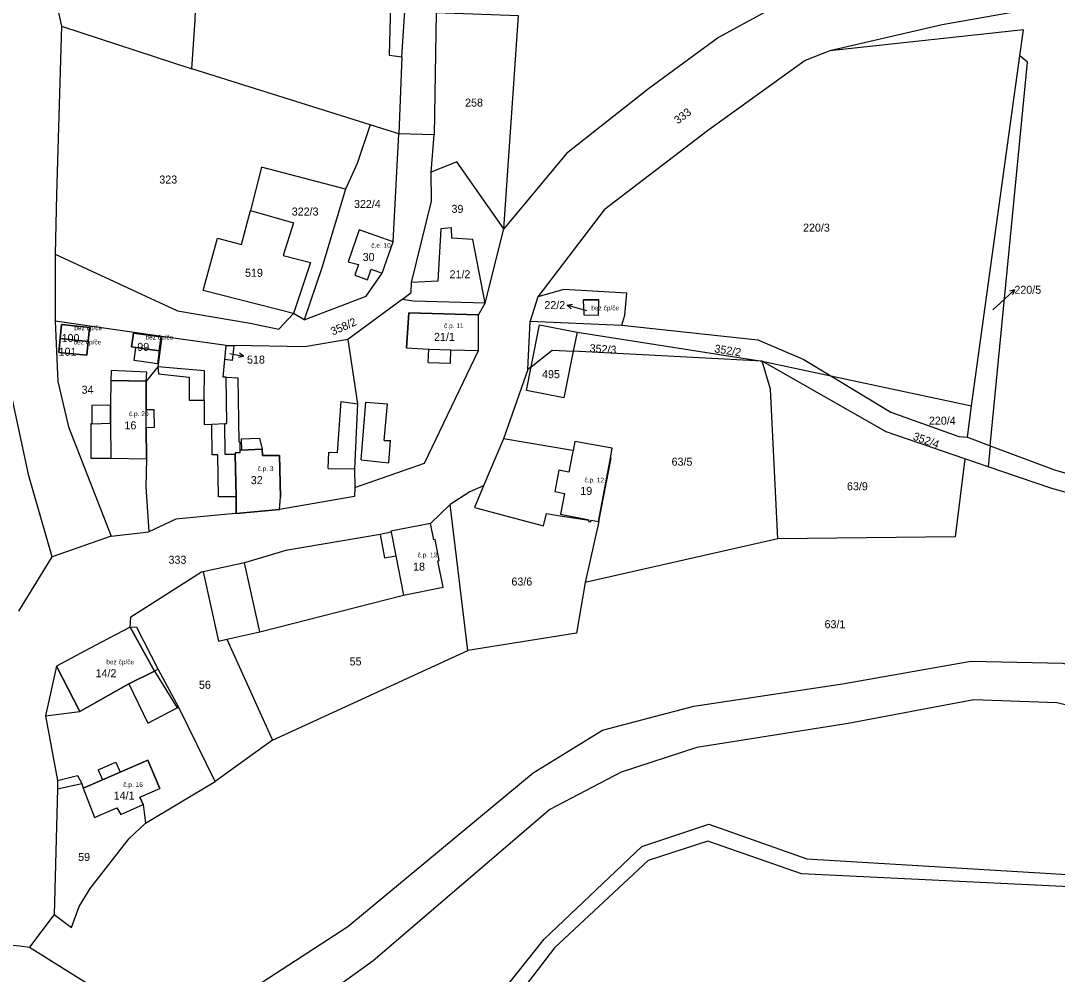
# Model space of a CAD drawing. Extents: x -887272 to -877616, y -1026687 to -1019819.
# Drawn here: x -878781.4 to -878561.2, y -1022502.6 to -1022300.1 of the extents above; entities that cross this region are included whole.
import ezdxf

# ---------------------------------------------------------------- set-up
doc = ezdxf.new("R2010")
doc.units = 0
for name, color, linetype in [('Definiční body', 7, 'Continuous'), ('Hranice parcel', 7, 'Continuous'), ('Parcelní čísla', 7, 'Continuous'), ('Polygon budovy', 7, 'Continuous'), ('Pop  PČ popisy', 7, 'Continuous'), ('Vnitřní kresba', 7, 'Continuous')]:
    doc.layers.add(name, color=color, linetype=linetype)

msp = doc.modelspace()

# ---------------------------------------------------------------- linework, layer by layer
at = {"layer": 'Hranice parcel'}
for p, q in [((-878693.21, -1022298.36), (-878693.64, -1022324.29)), ((-878772.79, -1022301.21), (-878745.08, -1022310.27)), ((-878700.45, -1022307.74), (-878701.15, -1022324.12)), ((-878579.47, -1022381.89), (-878569.16, -1022307.52)), ((-878707.2, -1022322.19), (-878745.08, -1022310.27)), ((-878701.15, -1022324.12), (-878707.2, -1022322.19)), ((-878702.35, -1022346.99), (-878701.15, -1022324.12)), ((-878693.64, -1022324.29), (-878701.15, -1022324.12)), ((-878694.27, -1022332.2), (-878693.64, -1022324.29)), ((-878682.77, -1022360.06), (-878678.8, -1022344.27)), ((-878704.66, -1022353.65), (-878702.35, -1022346.99)), ((-878774.14, -1022349.64), (-878774.16, -1022363.87)), ((-878700.4, -1022359.3), (-878711.92, -1022367.79)), ((-878671.6, -1022358.7), (-878673.23, -1022363.89)), ((-878721.25, -1022363.62), (-878723.5, -1022362.26)), ((-878751.45, -1022367.12), (-878774.16, -1022363.87)), ((-878673.72, -1022374.12), (-878673.23, -1022363.89)), ((-878673.23, -1022363.89), (-878653.77, -1022364.73)), ((-878773.06, -1022367.58), (-878767.11, -1022368.17)), ((-878737.82, -1022369.02), (-878751.45, -1022367.12)), ((-878663.25, -1022366.24), (-878664.07, -1022370.25)), ((-878663.25, -1022366.24), (-878623.93, -1022372.37)), ((-878738.07, -1022372.03), (-878737.82, -1022369.02)), ((-878737.82, -1022369.02), (-878736.18, -1022369.05)), ((-878736.18, -1022369.05), (-878736.26, -1022369.77)), ((-878623.93, -1022372.37), (-878664.07, -1022370.25)), ((-878738.41, -1022375.74), (-878738.07, -1022372.03)), ((-878623.93, -1022372.37), (-878609.33, -1022375.5)), ((-878673.72, -1022374.12), (-878678.87, -1022388.85)), ((-878672.98, -1022373.54), (-878673.72, -1022374.12)), ((-878609.33, -1022375.5), (-878579.47, -1022381.89)), ((-878580.3, -1022388.5), (-878579.47, -1022381.89)), ((-878678.87, -1022388.85), (-878683.16, -1022398.86)), ((-878655.76, -1022390.85), (-878663.73, -1022389.44)), ((-878580.3, -1022388.5), (-878575.47, -1022390.32)), ((-878575.47, -1022390.32), (-878575.9, -1022394.81)), ((-878575.9, -1022394.81), (-878580.9, -1022393.1)), ((-878735.65, -1022404.69), (-878735.69, -1022401.58)), ((-878690.21, -1022402.82), (-878694.41, -1022406.84)), ((-878686.48, -1022433.85), (-878690.21, -1022402.82)), ((-878658.6, -1022406.44), (-878661.53, -1022419.4)), ((-878762.25, -1022409.56), (-878774.74, -1022413.92)), ((-878762.25, -1022409.56), (-878754.24, -1022408.64)), ((-878620.57, -1022410.08), (-878661.53, -1022419.4)), ((-878781.84, -1022425.46), (-878774.74, -1022413.92)), ((-878737.66, -1022431.41), (-878727.94, -1022452.85)), ((-878727.94, -1022452.85), (-878686.48, -1022433.85)), ((-878727.94, -1022452.85), (-878740.13, -1022461.62)), ((-878754.97, -1022470.47), (-878740.13, -1022461.62)), ((-878773.64, -1022463.22), (-878774.32, -1022489.89)), ((-878774.32, -1022489.89), (-878779.59, -1022496.84))]:
    msp.add_line(p, q, dxfattribs=at)
for points in [[(-878796.62, -1022014.79), (-878799.81, -1022095.23), (-878802.22, -1022134.81), (-878802.77, -1022161.7), (-878801.33, -1022180.04), (-878788.12, -1022233), (-878780.08, -1022268.54), (-878772.79, -1022301.21)], [(-878745.08, -1022310.27), (-878744.37, -1022299.96), (-878742.62, -1022250.12), (-878765.12, -1022248.99), (-878768.4, -1022202.48)], [(-878694.18, -1022209.89), (-878701.22, -1022231.48), (-878703.15, -1022307.41), (-878700.45, -1022307.74)], [(-878700.45, -1022307.74), (-878697.19, -1022258.12), (-878694.18, -1022209.89)], [(-878466.42, -1022273.02), (-878507.75, -1022287.12), (-878585.67, -1022300.91), (-878609.56, -1022306.45)], [(-878589.21, -1022285.43), (-878614.84, -1022293.57), (-878633.22, -1022303.64), (-878648.06, -1022314.55), (-878665.5, -1022328.26), (-878678.8, -1022344.27)], [(-878678.8, -1022344.27), (-878675.7, -1022298.99), (-878693.21, -1022298.36)], [(-878772.79, -1022301.21), (-878773.84, -1022336.98), (-878774.14, -1022349.64)], [(-878569.16, -1022307.52), (-878568.4, -1022302), (-878609.56, -1022306.45)], [(-878609.56, -1022306.45), (-878614.79, -1022308.53), (-878635.51, -1022323.46), (-878657.51, -1022340.21), (-878671.6, -1022358.7)], [(-878575.47, -1022390.32), (-878567.58, -1022308.88), (-878569.16, -1022307.52)], [(-878707.2, -1022322.19), (-878709.98, -1022330.39), (-878712.42, -1022335.85)], [(-878678.8, -1022344.27), (-878688.78, -1022330.06), (-878694.27, -1022332.2)], [(-878712.42, -1022335.85), (-878730.27, -1022331.16), (-878732.62, -1022340.37)], [(-878698.46, -1022355.64), (-878694.2, -1022338.41), (-878694.27, -1022332.2)], [(-878712.42, -1022335.85), (-878717.5, -1022352.55), (-878721.25, -1022363.62)], [(-878723.5, -1022362.26), (-878742.72, -1022357.39), (-878739.68, -1022346.27), (-878734.53, -1022347.6), (-878732.62, -1022340.37)], [(-878732.62, -1022340.37), (-878723.52, -1022343.02), (-878725.66, -1022349.9), (-878719.9, -1022351.4), (-878723.5, -1022362.26)], [(-878702.35, -1022346.99), (-878709.57, -1022344.49), (-878711.91, -1022351.24), (-878709.69, -1022351.87), (-878710.48, -1022354.13), (-878707.77, -1022355.09), (-878706.97, -1022352.83), (-878704.66, -1022353.65)], [(-878682.77, -1022360.06), (-878685.43, -1022346.56), (-878689.88, -1022346.24), (-878689.9, -1022344.05), (-878692.19, -1022344.27), (-878692.85, -1022355.38), (-878698.46, -1022355.64)], [(-878774.14, -1022349.64), (-878748.17, -1022361.68), (-878732.67, -1022364.28), (-878726.64, -1022365.58), (-878723.5, -1022362.26)], [(-878721.25, -1022363.62), (-878708.06, -1022358.58), (-878704.66, -1022353.65)], [(-878700.4, -1022359.3), (-878698.51, -1022357.81), (-878698.46, -1022355.64)], [(-878653.77, -1022364.73), (-878653.07, -1022362.63), (-878652.68, -1022357.96), (-878666.04, -1022357.13), (-878671.6, -1022358.7)], [(-878682.77, -1022360.06), (-878698.08, -1022359.62), (-878700.4, -1022359.3)], [(-878710.46, -1022399.17), (-878695.68, -1022394.04), (-878684.22, -1022370.1), (-878684.16, -1022362.54), (-878682.77, -1022360.06)], [(-878774.16, -1022363.87), (-878773.56, -1022376.72), (-878771.27, -1022386.32), (-878762.25, -1022409.56)], [(-878773.06, -1022367.58), (-878772.81, -1022364.57), (-878766.82, -1022365.19), (-878767.11, -1022368.17)], [(-878672.98, -1022373.54), (-878671.2, -1022364.68), (-878663.25, -1022366.24)], [(-878653.77, -1022364.73), (-878624.87, -1022367.81), (-878615.19, -1022371.96), (-878609.33, -1022375.5)], [(-878767.11, -1022368.17), (-878767.41, -1022371.13), (-878773.34, -1022370.55), (-878773.06, -1022367.58)], [(-878757.35, -1022372.26), (-878756.99, -1022369.47), (-878757.92, -1022369.34), (-878757.52, -1022366.4), (-878751.61, -1022367.2), (-878752.01, -1022370.15), (-878752.39, -1022372.93), (-878757.35, -1022372.26)], [(-878751.45, -1022367.12), (-878752.35, -1022373.6), (-878754.77, -1022376.64)], [(-878711.92, -1022367.79), (-878721.1, -1022369.31), (-878736.18, -1022369.05)], [(-878711.92, -1022367.79), (-878709.9, -1022381.4), (-878710.51, -1022395.25), (-878710.46, -1022399.17)], [(-878774.74, -1022413.92), (-878779.71, -1022396.76), (-878785.9, -1022368.31)], [(-878736.26, -1022369.77), (-878736.56, -1022372.22), (-878738.07, -1022372.03)], [(-878664.07, -1022370.25), (-878666.08, -1022380.13), (-878673.99, -1022378.57), (-878672.98, -1022373.54)], [(-878620.57, -1022410.08), (-878622.18, -1022378.35), (-878623.93, -1022372.37)], [(-878580.9, -1022393.1), (-878597.59, -1022387.36), (-878623.93, -1022372.37)], [(-878754.77, -1022376.64), (-878754.67, -1022374.69), (-878762.26, -1022374.38), (-878762.32, -1022376.51), (-878762.39, -1022381.73), (-878766.33, -1022381.81), (-878766.34, -1022385.67)], [(-878738.06, -1022385.61), (-878737.65, -1022385.58), (-878737.77, -1022375.77), (-878738.41, -1022375.74)], [(-878609.33, -1022375.5), (-878596.58, -1022383.19), (-878582.14, -1022388.34), (-878580.3, -1022388.5)], [(-878766.34, -1022385.67), (-878766.59, -1022385.68), (-878766.55, -1022392.97), (-878762.28, -1022392.97), (-878754.76, -1022393.13), (-878754.89, -1022399.07), (-878754.24, -1022408.64)], [(-878735.69, -1022401.58), (-878735.69, -1022401.22), (-878735.88, -1022392.18), (-878738.02, -1022392.21), (-878738.06, -1022385.61)], [(-878663.73, -1022389.44), (-878664.11, -1022391.37), (-878664.66, -1022391.26), (-878678.87, -1022388.85)], [(-878658.6, -1022406.44), (-878655.98, -1022392.95), (-878656.15, -1022392.92), (-878655.76, -1022390.85)], [(-878575.47, -1022390.32), (-878561.81, -1022395.45), (-878519.45, -1022407.53), (-878480.63, -1022419.65)], [(-878580.9, -1022393.1), (-878582.9, -1022409.7), (-878620.57, -1022410.08)], [(-878431.64, -1022431.71), (-878476.27, -1022424.65), (-878519.53, -1022411.25), (-878562.4, -1022399.42), (-878575.9, -1022394.81)], [(-878683.16, -1022398.86), (-878686.03, -1022400.1), (-878690.21, -1022402.82)], [(-878683.16, -1022398.86), (-878685.01, -1022403.45), (-878670.39, -1022407.34), (-878669.75, -1022404.74), (-878667.29, -1022405.12), (-878660.73, -1022406.12), (-878660.79, -1022406.45)], [(-878710.46, -1022399.17), (-878710.55, -1022401.12), (-878726.45, -1022403.91), (-878735.65, -1022404.69)], [(-878735.65, -1022404.69), (-878737.39, -1022404.84), (-878748.51, -1022405.92), (-878754.24, -1022408.64)], [(-878694.41, -1022406.84), (-878702.8, -1022408.5), (-878702.76, -1022408.7), (-878705.12, -1022409.2), (-878725.11, -1022412.6), (-878733.89, -1022415.18), (-878742.68, -1022417.1)], [(-878737.66, -1022431.41), (-878730.68, -1022429.88), (-878700.15, -1022422.09), (-878691.7, -1022420.39), (-878692.82, -1022414.77), (-878692.53, -1022414.71), (-878693.41, -1022410.28), (-878693.71, -1022410.34), (-878694.41, -1022406.84)], [(-878660.79, -1022406.45), (-878660.36, -1022406.53), (-878660.28, -1022406.13)], [(-878660.28, -1022406.13), (-878658.73, -1022406.42), (-878658.6, -1022406.44)], [(-878758.2, -1022428.9), (-878758.09, -1022426.66), (-878743.07, -1022417.09), (-878742.68, -1022417.1)], [(-878742.68, -1022417.1), (-878739.45, -1022431.81), (-878737.66, -1022431.41)], [(-878661.53, -1022419.4), (-878663.38, -1022430.17), (-878686.48, -1022433.85)], [(-878758.2, -1022428.9), (-878765.76, -1022432.82), (-878773.82, -1022437.14)], [(-878752.28, -1022437.82), (-878756.8, -1022428.96), (-878758.2, -1022428.9)], [(-878779.59, -1022496.84), (-878759.93, -1022509.12), (-878743.95, -1022508.49), (-878730.15, -1022504.28), (-878711.96, -1022492.47), (-878672.55, -1022459.82), (-878657.85, -1022450.75), (-878638.42, -1022445.65), (-878606.87, -1022440.92), (-878579.56, -1022436.07), (-878560.03, -1022436.51), (-878534.07, -1022443.31), (-878452.29, -1022470.77)], [(-878773.82, -1022437.14), (-878776.19, -1022447.68), (-878773.63, -1022461.46), (-878773.64, -1022463.22)], [(-878752.28, -1022437.82), (-878753.01, -1022438.21), (-878758.51, -1022440.87), (-878768.9, -1022446.76), (-878773.82, -1022437.14)], [(-878740.13, -1022461.62), (-878747.87, -1022445.95), (-878752.28, -1022437.82)], [(-878108.11, -1022440.58), (-878152.15, -1022446.77), (-878167.86, -1022449.63), (-878217.16, -1022451.24), (-878301.33, -1022453.9), (-878333.67, -1022456.67), (-878366.21, -1022467.52), (-878407.13, -1022480.7), (-878435.64, -1022482.95), (-878455.12, -1022478.73), (-878537.04, -1022450.63), (-878561.34, -1022444.97), (-878578.99, -1022444.28), (-878605.69, -1022449.33), (-878637.81, -1022454.4), (-878653.86, -1022459.64), (-878669.06, -1022467.56), (-878706.56, -1022499.73), (-878724.15, -1022512.39), (-878736.44, -1022518.55), (-878757.9, -1022522.41)], [(-878773.64, -1022463.22), (-878768.49, -1022462.07), (-878768.18, -1022463.09), (-878765.77, -1022469.3), (-878761.06, -1022467.24), (-878760.21, -1022468.65), (-878755.46, -1022466.52), (-878754.97, -1022470.47)], [(-878774.32, -1022489.89), (-878770.65, -1022492.64), (-878769.02, -1022488.2), (-878766.68, -1022484.39), (-878758.38, -1022473.74), (-878754.97, -1022470.47)], [(-878757.9, -1022522.41), (-878743.38, -1022532.72), (-878730.23, -1022539.4), (-878709.85, -1022535.98), (-878694.32, -1022525.35), (-878670.27, -1022495.13), (-878649.48, -1022475.44), (-878635.27, -1022470.68), (-878614.41, -1022478.04), (-878543.73, -1022482.35), (-878506.92, -1022500.7), (-878475.11, -1022508.02), (-878399.08, -1022508.59), (-878373.94, -1022502.74), (-878346.19, -1022490.2), (-878334.94, -1022490.41), (-878279.22, -1022499.74), (-878220.51, -1022507.42), (-878194.43, -1022507.39), (-878145.84, -1022503.8), (-878124.82, -1022500.78)], [(-878125.35, -1022504.99), (-878146.35, -1022507.21), (-878194.02, -1022510.96), (-878220.76, -1022511.05), (-878280.27, -1022503.97), (-878335.4, -1022493.58), (-878344.86, -1022493.55), (-878371.73, -1022505.4), (-878399.1, -1022512.43), (-878475.7, -1022511.16), (-878508.77, -1022503.35), (-878545.47, -1022484.68), (-878615.6, -1022481.24), (-878635.5, -1022474.3), (-878648.14, -1022478.45), (-878668.08, -1022496.96), (-878691.68, -1022527.88), (-878708.19, -1022539.68), (-878731.2, -1022543.61), (-878748.07, -1022535.1), (-878763.51, -1022523.14)], [(-878789.71, -1022495.74), (-878787.92, -1022495.97), (-878781.61, -1022496.55), (-878779.59, -1022496.84)]]:
    msp.add_lwpolyline(points, dxfattribs=at)
at = {"layer": 'Polygon budovy'}
for points in [[(-878702.35, -1022346.99), (-878709.57, -1022344.49), (-878711.91, -1022351.24), (-878709.69, -1022351.87), (-878710.48, -1022354.13), (-878707.77, -1022355.09), (-878706.97, -1022352.83), (-878704.66, -1022353.65)], [(-878661.94, -1022359.37), (-878661.83, -1022362.54), (-878658.67, -1022362.63), (-878658.62, -1022359.35)], [(-878684.22, -1022370.1), (-878684.16, -1022362.54), (-878699.03, -1022362.08), (-878699.48, -1022369.54), (-878694.74, -1022369.8), (-878690.06, -1022369.93)], [(-878772.81, -1022364.57), (-878773.06, -1022367.58), (-878767.11, -1022368.17), (-878766.82, -1022365.19)], [(-878773.34, -1022370.55), (-878767.41, -1022371.13), (-878767.11, -1022368.17), (-878773.06, -1022367.58)], [(-878757.92, -1022369.34), (-878756.99, -1022369.47), (-878752.01, -1022370.15), (-878751.61, -1022367.2), (-878757.52, -1022366.4)], [(-878754.77, -1022386.5), (-878754.77, -1022382.62), (-878754.77, -1022376.64), (-878762.32, -1022376.51), (-878762.39, -1022381.73), (-878762.35, -1022385.53), (-878762.28, -1022392.97), (-878754.76, -1022393.13)], [(-878664.11, -1022391.37), (-878664.21, -1022391.9), (-878665.01, -1022395.96), (-878667.1, -1022395.55), (-878667.99, -1022400.08), (-878665.89, -1022400.49), (-878666.75, -1022404.86), (-878660.71, -1022406.04), (-878660.73, -1022406.12), (-878660.79, -1022406.45), (-878660.36, -1022406.53), (-878660.28, -1022406.13), (-878658.73, -1022406.42), (-878656.23, -1022393.32), (-878656.15, -1022392.92), (-878655.76, -1022390.85), (-878663.73, -1022389.44)], [(-878726.45, -1022403.91), (-878726.25, -1022401.24), (-878726.48, -1022392.42), (-878730.07, -1022392.4), (-878730.15, -1022391.08), (-878734.55, -1022391.24), (-878734.88, -1022391.25), (-878734.88, -1022391.82), (-878735.87, -1022391.84), (-878735.88, -1022392.18), (-878735.69, -1022401.22), (-878735.69, -1022401.58), (-878735.65, -1022404.69)], [(-878702.76, -1022408.7), (-878701.78, -1022413.71), (-878700.15, -1022422.09), (-878691.7, -1022420.39), (-878692.82, -1022414.77), (-878692.53, -1022414.71), (-878693.41, -1022410.28), (-878693.71, -1022410.34), (-878694.41, -1022406.84), (-878702.8, -1022408.5)], [(-878773.82, -1022437.14), (-878768.9, -1022446.76), (-878758.51, -1022440.87), (-878753.01, -1022438.21), (-878758.2, -1022428.9), (-878765.76, -1022432.82)], [(-878768.18, -1022463.09), (-878765.77, -1022469.3), (-878761.06, -1022467.24), (-878760.21, -1022468.65), (-878755.46, -1022466.52), (-878756.15, -1022465.01), (-878751.92, -1022463.1), (-878754.47, -1022457.09), (-878760.35, -1022459.64), (-878764.05, -1022461.31)]]:
    msp.add_lwpolyline(points, close=True, dxfattribs=at)
at = {"layer": 'Pop  PČ popisy'}
for p, q in [((-878574.9, -1022361.49), (-878572.53, -1022359.26)), ((-878572.53, -1022359.26), (-878570.33, -1022357.21)), ((-878570.33, -1022357.21), (-878571.41, -1022357.53)), ((-878570.33, -1022357.21), (-878570.73, -1022358.26)), ((-878665.34, -1022360.48), (-878664.24, -1022360.28)), ((-878662.46, -1022361.31), (-878665.34, -1022360.48)), ((-878665.34, -1022360.48), (-878664.52, -1022361.24)), ((-878661.18, -1022361.69), (-878662.46, -1022361.31)), ((-878737.06, -1022370.75), (-878734.11, -1022371.32)), ((-878734.11, -1022371.32), (-878735.19, -1022371.62)), ((-878734.11, -1022371.32), (-878735, -1022370.64))]:
    msp.add_line(p, q, dxfattribs=at)
at = {"layer": 'Vnitřní kresba'}
for p, q in [((-878661.94, -1022359.37), (-878658.62, -1022359.35)), ((-878658.67, -1022362.63), (-878658.62, -1022359.35)), ((-878661.94, -1022359.37), (-878661.83, -1022362.54)), ((-878699.48, -1022369.54), (-878699.03, -1022362.08)), ((-878699.03, -1022362.08), (-878684.16, -1022362.54)), ((-878661.83, -1022362.54), (-878658.67, -1022362.63)), ((-878752.01, -1022370.15), (-878756.99, -1022369.47)), ((-878699.48, -1022369.54), (-878694.74, -1022369.8)), ((-878694.86, -1022372.64), (-878694.74, -1022369.8)), ((-878694.74, -1022369.8), (-878690.06, -1022369.93)), ((-878690.14, -1022372.77), (-878690.06, -1022369.93)), ((-878690.06, -1022369.93), (-878684.22, -1022370.1)), ((-878672.98, -1022373.54), (-878668.52, -1022370.02)), ((-878668.52, -1022370.02), (-878664.07, -1022370.25)), ((-878742.44, -1022374.45), (-878752.35, -1022373.6)), ((-878752.35, -1022373.6), (-878752.2, -1022375.03)), ((-878742.45, -1022380.62), (-878742.44, -1022374.45)), ((-878694.86, -1022372.64), (-878690.14, -1022372.77)), ((-878762.32, -1022376.51), (-878754.77, -1022376.64)), ((-878754.77, -1022376.64), (-878754.77, -1022382.62)), ((-878752.2, -1022375.03), (-878745.67, -1022375.76)), ((-878745.67, -1022375.76), (-878745.66, -1022380.64)), ((-878737.77, -1022375.77), (-878735.29, -1022375.9)), ((-878735.29, -1022375.9), (-878735.1, -1022389.53)), ((-878745.66, -1022380.64), (-878742.45, -1022380.62)), ((-878742.45, -1022380.62), (-878742.45, -1022385.82)), ((-878714.17, -1022391.77), (-878713.34, -1022380.96)), ((-878713.34, -1022380.96), (-878709.9, -1022381.4)), ((-878709.09, -1022393.36), (-878708.14, -1022381.07)), ((-878708.14, -1022381.07), (-878703.55, -1022381.44)), ((-878762.35, -1022385.53), (-878762.39, -1022381.73)), ((-878754.77, -1022382.62), (-878753.15, -1022382.61)), ((-878754.77, -1022386.5), (-878754.77, -1022382.62)), ((-878753.15, -1022382.61), (-878753.13, -1022386.49)), ((-878704.25, -1022389.21), (-878703.55, -1022381.44)), ((-878766.34, -1022385.67), (-878762.35, -1022385.53)), ((-878762.35, -1022385.53), (-878762.28, -1022392.97)), ((-878742.45, -1022385.82), (-878740.84, -1022385.74)), ((-878740.84, -1022385.74), (-878738.06, -1022385.61)), ((-878740.75, -1022392.29), (-878740.84, -1022385.74)), ((-878753.13, -1022386.49), (-878754.77, -1022386.5)), ((-878754.77, -1022386.5), (-878754.76, -1022393.13)), ((-878735.1, -1022389.53), (-878734.89, -1022389.58)), ((-878734.89, -1022389.58), (-878734.88, -1022391.25)), ((-878734.63, -1022388.85), (-878730.75, -1022388.71)), ((-878734.63, -1022388.85), (-878734.55, -1022391.24)), ((-878730.75, -1022388.71), (-878730.15, -1022391.08)), ((-878704.25, -1022389.21), (-878702.89, -1022389.25)), ((-878703.26, -1022393.93), (-878702.89, -1022389.25)), ((-878739.59, -1022392.26), (-878740.75, -1022392.29)), ((-878739.45, -1022401.17), (-878739.59, -1022392.26)), ((-878735.87, -1022391.84), (-878735.88, -1022392.18)), ((-878734.88, -1022391.82), (-878735.87, -1022391.84)), ((-878734.55, -1022391.24), (-878734.88, -1022391.25)), ((-878734.88, -1022391.25), (-878734.88, -1022391.82)), ((-878734.55, -1022391.24), (-878730.15, -1022391.08)), ((-878730.15, -1022391.08), (-878730.07, -1022392.4)), ((-878730.07, -1022392.4), (-878726.48, -1022392.42)), ((-878716.15, -1022395.16), (-878716.01, -1022391.68)), ((-878716.01, -1022391.68), (-878714.17, -1022391.77)), ((-878664.21, -1022391.9), (-878665.01, -1022395.96)), ((-878664.11, -1022391.37), (-878664.21, -1022391.9)), ((-878726.48, -1022392.42), (-878726.25, -1022401.24)), ((-878709.09, -1022393.36), (-878703.26, -1022393.93)), ((-878658.73, -1022406.42), (-878656.23, -1022393.32)), ((-878656.23, -1022393.32), (-878656.15, -1022392.92)), ((-878716.15, -1022395.16), (-878710.51, -1022395.25)), ((-878667.1, -1022395.55), (-878667.99, -1022400.08)), ((-878665.01, -1022395.96), (-878667.1, -1022395.55)), ((-878735.69, -1022401.22), (-878739.45, -1022401.17)), ((-878667.99, -1022400.08), (-878665.89, -1022400.49)), ((-878665.89, -1022400.49), (-878666.75, -1022404.86)), ((-878726.45, -1022403.91), (-878726.25, -1022401.24)), ((-878666.75, -1022404.86), (-878660.71, -1022406.04)), ((-878660.71, -1022406.04), (-878660.73, -1022406.12)), ((-878705.12, -1022409.2), (-878704.15, -1022414.17)), ((-878702.76, -1022408.7), (-878701.78, -1022413.71)), ((-878704.15, -1022414.17), (-878701.78, -1022413.71)), ((-878701.78, -1022413.71), (-878700.15, -1022422.09)), ((-878730.68, -1022429.88), (-878733.89, -1022415.18)), ((-878758.2, -1022428.9), (-878753.01, -1022438.21)), ((-878753.01, -1022438.21), (-878748.24, -1022445.98)), ((-878758.51, -1022440.87), (-878754.48, -1022449.28)), ((-878776.19, -1022447.68), (-878768.9, -1022446.76)), ((-878754.48, -1022449.28), (-878748.24, -1022445.98)), ((-878748.24, -1022445.98), (-878747.87, -1022445.95)), ((-878764.98, -1022459.15), (-878761.26, -1022457.53)), ((-878761.26, -1022457.53), (-878760.35, -1022459.64)), ((-878760.35, -1022459.64), (-878754.47, -1022457.09)), ((-878754.47, -1022457.09), (-878751.92, -1022463.1)), ((-878773.63, -1022461.46), (-878769.37, -1022460.39)), ((-878769.37, -1022460.39), (-878768.49, -1022462.07)), ((-878764.98, -1022459.15), (-878764.05, -1022461.31)), ((-878764.05, -1022461.31), (-878760.35, -1022459.64)), ((-878768.18, -1022463.09), (-878764.05, -1022461.31)), ((-878756.15, -1022465.01), (-878751.92, -1022463.1)), ((-878756.15, -1022465.01), (-878755.46, -1022466.52))]:
    msp.add_line(p, q, dxfattribs=at)

# ---------------------------------------------------------------- texts
at = {"layer": 'Definiční body'}
for s, p in [('č.e. 10', (-878706.98, -1022348.28)), ('bez čp/če', (-878660.23, -1022361.57)), ('bez čp/če', (-878770.06, -1022365.8)), ('č.p. 11', (-878691.52, -1022365.35)), ('bez čp/če', (-878770.24, -1022368.82)), ('bez čp/če', (-878754.94, -1022367.79)), ('č.p. 20', (-878758.45, -1022384.05)), ('č.p. 3', (-878731.13, -1022395.7)), ('č.p. 12', (-878661.67, -1022398.12)), ('č.p. 13', (-878697.13, -1022414.04)), ('bez čp/če', (-878763.27, -1022436.76)), ('č.p. 16', (-878759.65, -1022462.81))]:
    msp.add_text(s, height=1, dxfattribs=at).set_placement(p)
at = {"layer": 'Parcelní čísla'}
for s, p in [('258', (-878687.04, -1022318.3)), ('323', (-878752, -1022334.64)), ('322/4', (-878710.65, -1022339.83)), ('39', (-878689.93, -1022340.86)), ('322/3', (-878723.87, -1022341.44)), ('220/3', (-878615.24, -1022344.86)), ('30', (-878708.8, -1022351.1)), ('519', (-878733.79, -1022354.45)), ('21/2', (-878690.34, -1022354.76)), ('220/5', (-878570.34, -1022358.06)), ('22/2', (-878670.2, -1022361.31)), ('100', (-878772.77, -1022368.32)), ('21/1', (-878693.65, -1022368.06)), ('101', (-878773.4, -1022371.22)), ('99', (-878756.68, -1022370.19)), ('518', (-878733.37, -1022372.88)), ('495', (-878670.69, -1022375.98)), ('34', (-878768.52, -1022379.29)), ('16', (-878759.41, -1022386.85)), ('220/4', (-878588.5, -1022385.86)), ('63/5', (-878643.17, -1022394.57)), ('32', (-878732.58, -1022398.49)), ('63/9', (-878605.91, -1022399.79)), ('19', (-878662.57, -1022400.77)), ('333', (-878750.05, -1022415.4)), ('18', (-878698.09, -1022416.86)), ('63/6', (-878677.2, -1022420.03)), ('63/1', (-878610.67, -1022429.09)), ('55', (-878711.57, -1022436.99)), ('14/2', (-878765.55, -1022439.51)), ('56', (-878743.59, -1022441.96)), ('14/1', (-878761.7, -1022465.48)), ('59', (-878769.25, -1022478.53))]:
    msp.add_text(s, height=1.7, dxfattribs=at).set_placement(p)
for s, rotation, p in [('333', 37, (-878641.84, -1022322.09)), ('358/2', 24, (-878715.14, -1022366.94)), ('352/3', 356, (-878660.64, -1022370.44)), ('352/2', 351, (-878634.16, -1022370.48)), ('352/4', 340, (-878592.04, -1022388.99))]:
    msp.add_text(s, height=1.7, rotation=rotation, dxfattribs=at).set_placement(p)

doc.saveas('drawing.dxf')
